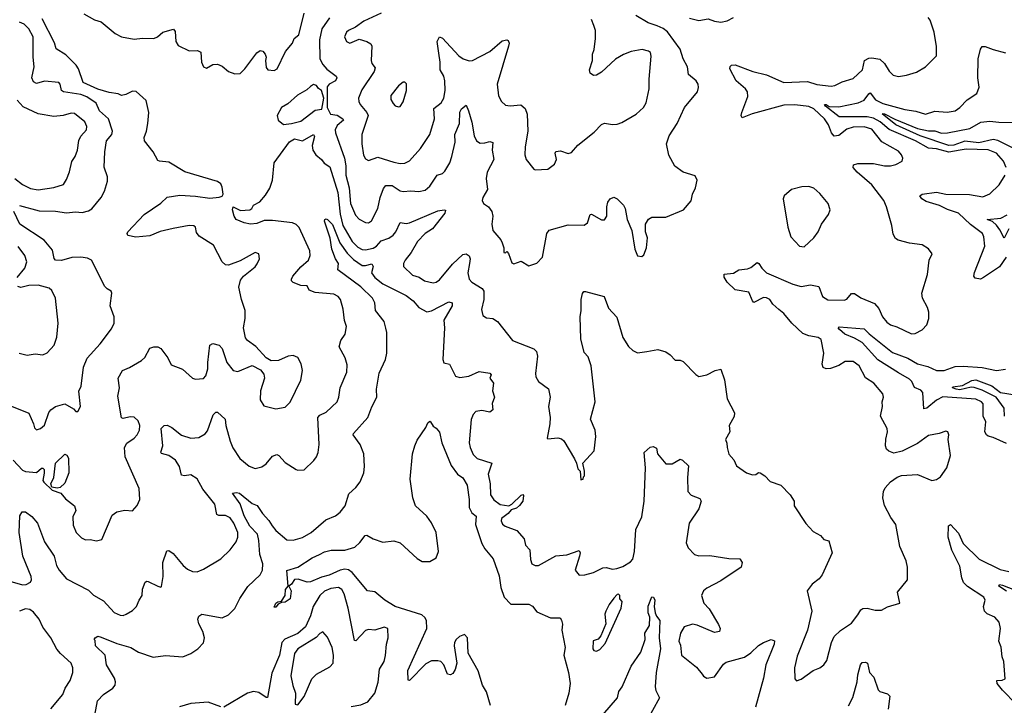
# Model space of a CAD drawing. Extents: x 1468344 to 1613994, y 525695 to 643861.
# Tile 265 of 427: x 1565587 to 1571847, y 589277 to 593634. Entities that reach past the tile are written whole.
import ezdxf

# ---------------------------------------------------------------- set-up
doc = ezdxf.new("R2010")
doc.units = 0

msp = doc.modelspace()

# ---------------------------------------------------------------- linework, layer by layer
at = {"layer": '0CON10XD'}
for points in [[(1565995, 593671.9), (1566062.6, 593632.6), (1566105, 593620), (1566195, 593546.4), (1566235, 593524.6), (1566315, 593511.2), (1566367.4, 593517.4), (1566440, 593515), (1566463.3, 593525), (1566497.5, 593555), (1566565, 593573.8), (1566575, 593560), (1566579.2, 593495), (1566595, 593469.7), (1566665, 593435.4), (1566718.3, 593438.3), (1566737.9, 593427.9), (1566743.3, 593365), (1566756.2, 593335), (1566775, 593326), (1566815, 593350), (1566845, 593350.8), (1566875, 593339.2), (1566915, 593305.8), (1566955, 593289.4), (1566988, 593292), (1567019.3, 593320.7), (1567095, 593423.8), (1567115, 593437.5), (1567133.6, 593433.6), (1567148, 593415), (1567153.8, 593395), (1567150, 593375), (1567155, 593330), (1567163.8, 593315), (1567205, 593310.8), (1567225, 593320.8), (1567277.8, 593432.2), (1567322, 593485), (1567332, 593515), (1567361.7, 593538.3), (1567396.5, 593675)], [(1567557.1, 593645), (1567507.3, 593575), (1567493.4, 593506.6), (1567496.3, 593386.3), (1567515, 593349.2), (1567539.5, 593319.5), (1567598.8, 593275), (1567604, 593265), (1567594, 593245), (1567555, 593224.5), (1567542.4, 593207.6), (1567542.1, 593075), (1567563.8, 593033.8), (1567605, 593027.1), (1567640.8, 593005), (1567646, 592995), (1567605, 592962.2), (1567593.8, 592935), (1567594.5, 592915), (1567652.2, 592755), (1567661.1, 592705), (1567660.8, 592645), (1567682.2, 592565), (1567690.3, 592465), (1567721.8, 592391.8), (1567745, 592365.5), (1567785, 592345.6), (1567805, 592343.1), (1567824.7, 592355.3), (1567863.8, 592435), (1567878.4, 592505), (1567899.4, 592560.6), (1567915, 592580.9), (1567955, 592580.8), (1568005, 592546.5), (1568025, 592541.1), (1568073.8, 592546.2), (1568125, 592541.1), (1568165, 592550.6), (1568195.6, 592575), (1568241.2, 592645), (1568274.5, 592655.5), (1568289.2, 592670.8), (1568322.1, 592725), (1568333.6, 592765), (1568354.7, 592855), (1568352.8, 592905), (1568382.4, 592975), (1568385, 593046), (1568395, 593067.1), (1568425, 593090), (1568440.9, 593055), (1568461.9, 592981.9), (1568476.6, 592896.6), (1568490.6, 592865), (1568515, 592850), (1568545, 592850.9), (1568575, 592860.6), (1568594.2, 592854.2), (1568591.8, 592805), (1568601.2, 592745), (1568558.8, 592665), (1568553.5, 592625), (1568562.2, 592555), (1568532.5, 592505), (1568528, 592485), (1568535, 592466.7), (1568568, 592445), (1568589.4, 592415), (1568594.6, 592385), (1568589.6, 592335), (1568595.6, 592295), (1568645.4, 592235.4), (1568654.4, 592215), (1568664, 592185), (1568664, 592154), (1568675, 592152.5), (1568685, 592160), (1568695, 592147.5), (1568715, 592088.8), (1568727.7, 592082.3), (1568775, 592100), (1568825, 592070), (1568875, 592086.2), (1568910, 592125), (1568937.5, 592275), (1568953.1, 592296.9), (1569075, 592330), (1569175, 592328.8), (1569197.3, 592342.7), (1569214, 592395), (1569222.3, 592397.7), (1569285, 592362.9), (1569305, 592361.2), (1569319.2, 592385), (1569319.2, 592445), (1569326, 592475), (1569340, 592495), (1569365, 592506.2), (1569385, 592496.2), (1569425, 592456), (1569437.1, 592435), (1569449.2, 592365), (1569479.2, 592295), (1569498.8, 592175), (1569515, 592132.5), (1569541.7, 592128.3), (1569555, 592140), (1569571.2, 592185), (1569577.7, 592247.7), (1569566.2, 592285), (1569566.4, 592333.6), (1569584, 592366), (1569605, 592380), (1569695, 592379.2), (1569806.2, 592425), (1569855, 592482.5), (1569864.3, 592525.7), (1569883.8, 592565), (1569893.3, 592615), (1569880.7, 592640.7), (1569805, 592664), (1569752.1, 592702.1), (1569715, 592772.5), (1569700, 592845), (1569715.8, 592895), (1569766.4, 592973.6), (1569814, 593075), (1569895.7, 593175), (1569902.7, 593202.7), (1569900.8, 593225), (1569888, 593245), (1569838.6, 593285), (1569833.1, 593335), (1569804.7, 593384.7), (1569785, 593447.5), (1569705, 593556.9), (1569677.5, 593577.5), (1569639.4, 593595), (1569582.9, 593615), (1569505, 593660.4)], [(1567884.2, 593675), (1567776, 593625), (1567722.5, 593587.5), (1567676.7, 593565), (1567664.3, 593555), (1567653.1, 593525), (1567665, 593496.2), (1567685, 593484.3), (1567745, 593509.2), (1567793.3, 593495), (1567820, 593480), (1567826.9, 593465), (1567821.1, 593375), (1567826.4, 593356.4), (1567847.7, 593327.7), (1567841.5, 593305), (1567762.1, 593187.9), (1567741.5, 593135), (1567742.5, 593115), (1567751.8, 593095), (1567794.8, 593044.8), (1567801.7, 593025), (1567763.3, 592905), (1567761.5, 592845), (1567772.1, 592772.1), (1567785, 592749.2), (1567805, 592739.2), (1567865, 592760), (1567965, 592728), (1568005, 592720.4), (1568035, 592722.1), (1568065, 592737.8), (1568135, 592814.4), (1568194.4, 592905), (1568223.5, 593005), (1568220.9, 593069.1), (1568266.7, 593105), (1568283.8, 593135), (1568293.1, 593185), (1568290, 593245), (1568282.7, 593275), (1568261.3, 593315), (1568260.8, 593365), (1568250.8, 593420.8), (1568241.8, 593495), (1568255, 593524.2), (1568275, 593516), (1568379.2, 593405), (1568406.2, 593386.2), (1568445, 593372.5), (1568466, 593375), (1568575, 593432.1), (1568655, 593499.4), (1568685, 593506.2), (1568691.7, 593501.7), (1568698.1, 593485), (1568695.5, 593465), (1568623.1, 593225), (1568631.1, 593151.1), (1568649.2, 593115), (1568675, 593090.8), (1568705, 593085.6), (1568773.2, 593093.2), (1568800.5, 593070.5), (1568812.8, 593032.8), (1568818.5, 592925), (1568800.5, 592825), (1568799.2, 592775), (1568806.7, 592745), (1568855, 592683.3), (1568865, 592678.8), (1568945, 592683.8), (1568987.1, 592715), (1568999.6, 592745), (1568991.9, 592785), (1568995, 592796.7), (1569025, 592800.6), (1569075, 592784.2), (1569095, 592790), (1569135, 592836.2), (1569240, 592920), (1569285, 592967.1), (1569305.7, 592975.7), (1569355, 592967.1), (1569385, 592969.4), (1569415, 592980.6), (1569506.8, 593033.2), (1569552.9, 593075), (1569570, 593105), (1569590, 593195), (1569589.4, 593255), (1569602, 593402), (1569596.7, 593425), (1569585, 593433.8), (1569545, 593443.8), (1569475, 593430.8), (1569425, 593413.1), (1569375, 593382.2), (1569285, 593299.5), (1569255, 593282.5), (1569235, 593278.8), (1569214, 593295), (1569210, 593315), (1569228.2, 593375), (1569228.1, 593415), (1569238.5, 593445), (1569248.2, 593515), (1569247.3, 593565), (1569237.4, 593597.4), (1569221.4, 593635)], [(1565585, 592452.7), (1565711.1, 592418.9), (1565815, 592417.5), (1565885, 592407.5), (1565942.7, 592412.7), (1565985, 592409.2), (1566025, 592419.2), (1566045, 592431.2), (1566105, 592503.3), (1566127.1, 592545), (1566145, 592607.5), (1566144.5, 592635), (1566123.2, 592696.8), (1566127.7, 592795), (1566138.7, 592865), (1566172.1, 592905), (1566178.2, 592925), (1566151.1, 593005), (1566094.8, 593054.8), (1566073.6, 593103.6), (1566015, 593144.7), (1565975, 593157.7), (1565865, 593175.5), (1565852.7, 593185), (1565844, 593225), (1565835.7, 593235.7), (1565745, 593244), (1565695, 593229.2), (1565675, 593239.1), (1565665.3, 593265), (1565679.3, 593335), (1565673.2, 593395), (1565672.7, 593525), (1565644.5, 593575), (1565615, 593606.2), (1565585, 593618.8)], [(1567377.5, 591447.5), (1567355, 591486.2), (1567325, 591500.8), (1567295, 591496), (1567232.7, 591467.3), (1567185, 591466), (1567155, 591485.8), (1567088, 591558), (1567034.5, 591594.5), (1567022.5, 591612.5), (1567010, 591675), (1567020.5, 591735), (1567020.6, 591785), (1566996.9, 591855), (1566979.5, 591935), (1566991.8, 591978.2), (1567009.2, 592005), (1567085, 592064), (1567097.6, 592082.4), (1567111.2, 592115), (1567107.5, 592145), (1567085, 592153.8), (1566988.8, 592101.2), (1566915, 592074.3), (1566895.5, 592075.5), (1566875.4, 592095.4), (1566820.2, 592200.2), (1566728.8, 592258.8), (1566712.2, 592282.2), (1566704.3, 592315), (1566695, 592323.1), (1566665, 592325.4), (1566563.1, 592306.9), (1566481.1, 592288.9), (1566415, 592259.4), (1566325, 592252), (1566275, 592263.3), (1566270, 592275), (1566273.8, 592285), (1566377.5, 592395), (1566485, 592468.6), (1566525, 592505.8), (1566605, 592519.2), (1566705, 592513.1), (1566795, 592499.5), (1566855, 592505.6), (1566875, 592513.1), (1566880.9, 592525), (1566875, 592568.8), (1566865, 592591.5), (1566845, 592605.8), (1566637.8, 592667.8), (1566535, 592728), (1566475, 592734.2), (1566465, 592740), (1566435, 592793.3), (1566380, 592865), (1566378.9, 592885), (1566394.3, 592925), (1566402.5, 592975), (1566408.9, 593045), (1566390.9, 593120.9), (1566326.6, 593176.6), (1566305, 593180), (1566261.6, 593158.4), (1566235, 593152.3), (1566213.1, 593163.1), (1566155, 593172.3), (1566085, 593193), (1565991.5, 593235), (1565960.8, 593320.8), (1565945.8, 593345.8), (1565881.3, 593411.3), (1565818.8, 593448.8), (1565807.8, 593487.7), (1565729.6, 593639.6)], [(1569845, 593644.5), (1569905, 593629.5), (1569965, 593640), (1570005, 593624.4), (1570045, 593618.6), (1570085, 593627.1), (1570125, 593648.6)], [(1570915, 589851.4), (1570935, 589884.4), (1570947.5, 589892.5), (1570974.6, 589894.6), (1571025, 589880.5), (1571065, 589880.8), (1571105, 589902.5), (1571183.3, 589926.7), (1571168, 589995), (1571230.8, 590075), (1571230.8, 590155), (1571222.5, 590195), (1571183.1, 590285), (1571156.7, 590425), (1571125, 590470), (1571086.1, 590546.1), (1571074.2, 590595), (1571078.1, 590635), (1571090.2, 590659.8), (1571123, 590697), (1571165, 590727.1), (1571193.2, 590736.8), (1571295, 590743.3), (1571385, 590706.2), (1571415, 590711.2), (1571441.2, 590728.8), (1571481.2, 590785), (1571504, 590865), (1571490.8, 590965), (1571493.3, 590995), (1571486.7, 591015), (1571475, 591018.8), (1571432.5, 591005), (1571365, 590992.5), (1571295, 590940.6), (1571197.4, 590892.6), (1571145, 590879.2), (1571112.1, 590892.1), (1571098.8, 590905), (1571091.2, 590925), (1571092.7, 590967.3), (1571103.8, 591015), (1571101.2, 591035), (1571060, 591115), (1571072, 591175), (1571070, 591205), (1571079.2, 591235), (1571075, 591256.2), (1571017.5, 591325), (1570965, 591356.9), (1570925, 591434.2), (1570885, 591462.2), (1570835, 591461.9), (1570793.8, 591436.2), (1570741.9, 591418.1), (1570715, 591415.5), (1570695, 591424.4), (1570689.1, 591445), (1570700, 591515), (1570682.1, 591602.1), (1570663.4, 591613.4), (1570603.9, 591623.9), (1570565, 591640.4), (1570495.2, 591705.2), (1570445, 591766), (1570412.6, 591792.6), (1570375.9, 591825.9), (1570355.6, 591855), (1570335, 591867.1), (1570315, 591867.5), (1570255, 591836.2), (1570245, 591846.7), (1570223.4, 591903.4), (1570135, 591916.2), (1570085, 591966.7), (1570065, 591997.5), (1570065, 592016.2), (1570125, 592023.8), (1570160, 592045), (1570215, 592050), (1570235, 592058.8), (1570275, 592091.2), (1570286.7, 592085), (1570304.4, 592054.4), (1570335, 592024.3), (1570502.9, 591952.9), (1570555, 591937.8), (1570615, 591950), (1570667.4, 591937.4), (1570691.2, 591875), (1570725, 591854.2), (1570829.1, 591850.9), (1570845, 591858), (1570875, 591894.3), (1570895, 591893.3), (1570935, 591866.5), (1571020.7, 591830.7), (1571048.8, 591798.8), (1571073.1, 591745), (1571100.8, 591710.8), (1571124, 591694), (1571162.9, 591682.9), (1571257.3, 591637.3), (1571279.7, 591640.3), (1571325, 591662.9), (1571354.2, 591695), (1571367.5, 591735), (1571365.9, 591775.9), (1571358, 591805), (1571326.9, 591865), (1571323.1, 591895), (1571359.2, 592015), (1571368.8, 592105), (1571387.5, 592145), (1571365, 592177.5), (1571325, 592203.3), (1571245, 592214.2), (1571173, 592233), (1571154.3, 592244.3), (1571140.3, 592270.3), (1571132, 592325), (1571098.6, 592445), (1571080, 592485), (1571005.3, 592585.3), (1570910.6, 592665), (1570886.9, 592695), (1570888.6, 592711.4), (1570915, 592719.1), (1571015, 592720), (1571085, 592704.4), (1571124.2, 592704.2), (1571156.8, 592713.2), (1571196.7, 592735), (1571201.2, 592755), (1571193.8, 592775), (1571175, 592798), (1571068.3, 592858.3), (1571005, 592938.9), (1570955, 592953.7), (1570885, 592950), (1570845, 592937.3), (1570795, 592897.8), (1570765, 592893.1), (1570747.8, 592915), (1570729.1, 592965), (1570704.1, 593005), (1570635, 593067.7), (1570605, 593082.6), (1570515, 593093.2), (1570445, 593091.4), (1570243.3, 593036.7), (1570180.8, 593010.8), (1570174.3, 593024.3), (1570177.1, 593045), (1570215.7, 593145), (1570214.5, 593175), (1570201.1, 593195), (1570142.2, 593245), (1570102, 593322), (1570103.8, 593336.2), (1570112.5, 593345), (1570135, 593347.1), (1570247.5, 593305), (1570335, 593283.1), (1570445, 593235.5), (1570595, 593241.2), (1570655, 593223.1), (1570745, 593210.5), (1570770, 593215), (1570815, 593238.1), (1570885, 593260), (1570945, 593316.2), (1570957.1, 593375), (1570985, 593389.1), (1571005, 593391.5), (1571055, 593382.9), (1571084.7, 593354.7), (1571115, 593306), (1571140.9, 593280.9), (1571175, 593274), (1571225, 593281.9), (1571289.1, 593300.9), (1571346.7, 593335), (1571416.2, 593405), (1571416.1, 593463.9), (1571401.2, 593555), (1571375, 593630), (1571361.7, 593648.3)], [(1571858.5, 592695), (1571841.5, 592735), (1571797.9, 592785), (1571745, 592807.6), (1571605, 592811.2), (1571565.7, 592805), (1571495, 592792.5), (1571415, 592813.7), (1571365, 592818), (1571282.8, 592865), (1571115, 592935.7), (1571057, 592985), (1571015, 593009.1), (1570975, 593017.4), (1570797.5, 593017.5), (1570710.6, 593085), (1570704.4, 593095), (1570714.6, 593095.4), (1570733.1, 593083.1), (1570795, 593079.3), (1570918.6, 593105), (1570955, 593123.2), (1570985, 593163.6), (1570995, 593168.5), (1571028.2, 593125), (1571075, 593100.9), (1571215, 593062.5), (1571285, 593053.6), (1571345, 593034.5), (1571405, 593052.5), (1571484.5, 593045.5), (1571535, 593055.6), (1571565, 593075.7), (1571610.8, 593125), (1571671.2, 593165), (1571687.1, 593205), (1571677.5, 593265), (1571680, 593385), (1571695, 593446.7), (1571705, 593464), (1571725, 593464.4), (1571775, 593444.5), (1571854, 593424)], [(1567265, 592968.2), (1567315, 592974.5), (1567375, 592989.1), (1567465, 593058.9), (1567507.1, 593065), (1567520.8, 593135), (1567505.4, 593185), (1567487.4, 593197.4), (1567475, 593216), (1567455, 593221.2), (1567435, 593210), (1567411.7, 593188.3), (1567353.1, 593155), (1567291.2, 593098.8), (1567250.6, 593075), (1567224.5, 593025), (1567231.2, 592995), (1567265, 592968.2)], [(1567995, 593080), (1568005, 593083.3), (1568025, 593112.5), (1568046, 593185), (1568046.4, 593226.4), (1568035, 593237.5), (1568025, 593236.7), (1567995, 593213.8), (1567947.3, 593152.7), (1567945.9, 593125.9), (1567961.2, 593101.2), (1567975, 593086.7), (1567995, 593080)], [(1565555.4, 592625.4), (1565605, 592586.7), (1565655, 592561.1), (1565705, 592553.5), (1565805, 592566.7), (1565865, 592587.1), (1565885, 592617.5), (1565903.4, 592666.6), (1565918, 592732), (1565940, 592765), (1565954.4, 592805), (1565964.1, 592865.9), (1565976.1, 592893.9), (1566010.9, 592935), (1566014.5, 592955), (1566001.5, 592985), (1565935, 593038.2), (1565915, 593040), (1565863.9, 593026.1), (1565805, 593019.1), (1565705, 593035.6), (1565610.2, 593080.2), (1565572.1, 593122.1)], [(1571898.7, 592818.7), (1571843.7, 592846.4), (1571805, 592867), (1571775, 592873), (1571685, 592851), (1571595, 592861.2), (1571525, 592836.8), (1571495, 592835.3), (1571311.2, 592895), (1571157.5, 592965), (1571070.8, 593035), (1571085, 593035.7), (1571150.8, 593000.8), (1571295, 592942.7), (1571365, 592927.9), (1571405, 592926.9), (1571446.9, 592913.1), (1571485, 592915.3), (1571626.6, 592943.4), (1571697.6, 592982.4), (1571755, 592989), (1571812.8, 592982.8), (1571915, 592980.8)], [(1565525, 590065.4), (1565605, 590042.1), (1565628.8, 590045), (1565655, 590059.2), (1565661.8, 590075), (1565660.4, 590095), (1565606.6, 590225), (1565584.2, 590375), (1565588.7, 590481.3), (1565603.1, 590506.9), (1565625, 590506.2), (1565665, 590476), (1565700, 590435), (1565744.5, 590315), (1565807.3, 590225), (1565821.9, 590165), (1565838.6, 590135), (1565885, 590080), (1566025, 590009.2), (1566057.4, 589977.4), (1566120, 589940), (1566187.4, 589867.4), (1566225, 589848.9), (1566245, 589848.1), (1566265, 589855.7), (1566305, 589878.6), (1566330, 589905), (1566345.8, 589945), (1566365.8, 589974.2), (1566368.1, 590015), (1566385, 590060), (1566395, 590066.2), (1566405, 590063.8), (1566465, 590033.8), (1566485, 590027.5), (1566488.3, 590031.7), (1566499.4, 590095), (1566497.8, 590185), (1566521.9, 590258.1), (1566535, 590260), (1566562, 590242), (1566625.6, 590165), (1566655, 590141.9), (1566686.3, 590126.3), (1566715, 590125.6), (1566755, 590142.2), (1566865, 590208.1), (1566925, 590265.6), (1566964.4, 590315), (1566974.6, 590345), (1566973.9, 590375), (1566949.1, 590435), (1566925, 590467.9), (1566895, 590483.2), (1566853.2, 590483.2), (1566839.6, 590489.6), (1566828.5, 590555), (1566750.5, 590650.5), (1566715, 590716.7), (1566675, 590741.5), (1566635, 590736.2), (1566615, 590740), (1566603.6, 590795), (1566578.5, 590835), (1566535, 590864.5), (1566488.1, 590878.1), (1566484.3, 590885), (1566496.2, 590925), (1566485.6, 591035), (1566505, 591054.4), (1566525, 591056.9), (1566555, 591041.9), (1566615, 590993.5), (1566675, 590974.6), (1566725, 590978.1), (1566767.2, 591002.8), (1566780.5, 591020.5), (1566816.5, 591123.5), (1566835, 591140.8), (1566845, 591140), (1566892.9, 591095), (1566897.8, 591055), (1566924.5, 590955), (1566943.1, 590913.1), (1566987.1, 590845), (1567045, 590795.6), (1567085, 590781.4), (1567127, 590793), (1567155, 590810.6), (1567195, 590859.4), (1567221.2, 590871.2), (1567235, 590864.2), (1567275, 590820.6), (1567345, 590776), (1567355, 590771.2), (1567395, 590773.8), (1567456.8, 590833.2), (1567475, 590856.7), (1567485.6, 590884.4), (1567491.9, 590935), (1567483.5, 591105), (1567495, 591120), (1567535, 591140), (1567605, 591206.2), (1567615.5, 591234.5), (1567623.5, 591295), (1567666.5, 591395), (1567669.6, 591439.6), (1567655.5, 591485), (1567617.8, 591555), (1567627.8, 591595), (1567656.2, 591635), (1567665.8, 591685), (1567652.4, 591722.4), (1567644.5, 591795), (1567627.5, 591855), (1567611.2, 591875), (1567585, 591890.6), (1567465, 591900.5), (1567428, 591915), (1567415, 591941.9), (1567375, 591945.5), (1567325, 591964.4), (1567315.7, 591975), (1567314.4, 591985), (1567324.5, 592005), (1567375, 592063.1), (1567422.7, 592105), (1567434.6, 592135), (1567431.3, 592165), (1567364.1, 592314.1), (1567345, 592332.2), (1567322.1, 592342.1), (1567195, 592358.2), (1567141.3, 592358.7), (1567095, 592338.9), (1567055, 592334.5), (1567013.4, 592343.4), (1566963.5, 592363.5), (1566951.6, 592385), (1566939.5, 592425), (1566945, 592444.5), (1566991.2, 592421.2), (1567050, 592425), (1567063.8, 592435), (1567074.5, 592455.5), (1567113.5, 592476.5), (1567150.3, 592519.7), (1567176.4, 592563.6), (1567195.3, 592614.7), (1567204.8, 592725), (1567301.9, 592858.1), (1567335, 592877.4), (1567385, 592863.5), (1567455, 592903.5), (1567461.5, 592891.5), (1567446.6, 592835), (1567450, 592805), (1567470, 592775), (1567506.4, 592746.4), (1567521.8, 592721.8), (1567558.7, 592698.7), (1567608.9, 592535), (1567625, 592398), (1567642, 592325), (1567700.8, 592225), (1567737.7, 592187.7), (1567763.9, 592173.9), (1567785, 592170.8), (1567835, 592182.7), (1567855, 592195.4), (1567885, 592229.6), (1567935, 592246.1), (1567962.5, 592265), (1567978.8, 592285), (1568005, 592345.8), (1568045, 592339.6), (1568065, 592342.9), (1568245, 592420), (1568286, 592426), (1568293.3, 592423.3), (1568288.9, 592405), (1568211.5, 592305), (1568164.3, 592275.7), (1568115.4, 592225), (1568076.5, 592153.5), (1568036.9, 592105), (1568027.5, 592085), (1568028, 592065), (1568085, 592011.1), (1568127.5, 591997.5), (1568160, 591975), (1568215, 591961.4), (1568235, 591965.8), (1568255, 591981.4), (1568338.8, 592081.2), (1568405, 592142.5), (1568425, 592146.9), (1568445, 592134), (1568451.5, 592115), (1568447.1, 592085), (1568435.5, 592025), (1568445.5, 591985), (1568460.8, 591965), (1568526.6, 591926.6), (1568538.6, 591908.6), (1568537.8, 591855), (1568522.7, 591792.7), (1568532.5, 591755), (1568555, 591738.8), (1568595, 591734), (1568625, 591716), (1568720, 591595), (1568855, 591541.9), (1568871.9, 591525), (1568878.5, 591495), (1568865.7, 591385), (1568869.4, 591365), (1568885.5, 591335.5), (1568948.9, 591288.9), (1568959.4, 591235), (1568950, 591175), (1568960, 591105), (1568958, 591065), (1568940, 590975), (1568945, 590970), (1569007.7, 590977.7), (1569031.2, 590971.2), (1569047, 590957), (1569113.6, 590843.6), (1569127.5, 590815), (1569135, 590780), (1569150, 590765), (1569155, 590710), (1569170, 590715), (1569171.7, 590728.3), (1569177.5, 590735), (1569177.5, 590765), (1569167.5, 590815), (1569240, 590895), (1569249.2, 590985), (1569245.6, 591025.6), (1569216, 591095), (1569245.7, 591205), (1569220.4, 591435), (1569202.1, 591492.1), (1569175, 591518.8), (1569154.6, 591605.4), (1569150.5, 591745), (1569157.1, 591785), (1569157.1, 591855), (1569166, 591894), (1569174.2, 591905.8), (1569185, 591906.2), (1569303.9, 591873.9), (1569330.3, 591800.3), (1569384.2, 591744.2), (1569420.6, 591615), (1569458, 591558), (1569485, 591531.4), (1569515, 591517.1), (1569575, 591525.8), (1569645, 591537.5), (1569694.2, 591524.2), (1569723.3, 591505), (1569755, 591470), (1569785, 591470), (1569805, 591462.5), (1569885, 591378.6), (1569905, 591367.1), (1569955, 591376), (1570007.5, 591405), (1570045, 591412.5), (1570068.1, 591345), (1570084.3, 591225), (1570130.6, 591135), (1570128.7, 591111.3), (1570098.1, 591055), (1570101.2, 591015), (1570073.3, 590965), (1570083, 590943), (1570083.8, 590915), (1570095, 590873.3), (1570126.7, 590836.7), (1570145, 590798.8), (1570207.5, 590755), (1570245, 590742.5), (1570266.4, 590743.6), (1570285, 590756.7), (1570295, 590753.3), (1570325, 590734.2), (1570358.9, 590698.9), (1570426.4, 590676.4), (1570486.2, 590615), (1570510, 590575), (1570510, 590545), (1570585, 590432.5), (1570631.2, 590381.2), (1570677.5, 590355), (1570700, 590330), (1570731.4, 590321.4), (1570753.1, 590245), (1570689.4, 590105), (1570669.4, 590080.6), (1570624.3, 590045.7), (1570593.8, 590005), (1570622.2, 589875), (1570594.5, 589755), (1570530.2, 589589.8), (1570513.3, 589515), (1570514, 589444), (1570525, 589433.3), (1570555, 589442.5), (1570631.9, 589498.1), (1570674.5, 589515.5), (1570700, 589535), (1570717.4, 589562.6), (1570747.7, 589675), (1570765.3, 589714.7), (1570805, 589752.2), (1570875, 589798.6), (1570915, 589851.4)], [(1571859.1, 592125), (1571816.2, 592063.8), (1571715, 591995.8), (1571695, 591986), (1571661.7, 591991.7), (1571653.3, 592005), (1571656.7, 592026.7), (1571723.1, 592195), (1571716.5, 592255), (1571707.8, 592275), (1571631.5, 592331.5), (1571555, 592405.4), (1571485, 592428.2), (1571433.8, 592453.8), (1571349.1, 592479.1), (1571322.5, 592495), (1571310, 592515), (1571325, 592525.4), (1571415, 592538.8), (1571475, 592524.7), (1571625, 592522.2), (1571711.1, 592508.9), (1571755, 592526.9), (1571814.7, 592585.3), (1571851.5, 592645)], [(1570575, 592191.2), (1570635, 592246.7), (1570663.8, 592285), (1570683.8, 592335), (1570730, 592395), (1570738.8, 592425), (1570726.2, 592465), (1570675, 592528.8), (1570635, 592563.8), (1570605, 592574.2), (1570559.2, 592570.8), (1570494.1, 592555.9), (1570447.5, 592515), (1570441.2, 592495), (1570470, 592315), (1570490, 592255), (1570543.8, 592195), (1570575, 592191.2)], [(1565525, 591182.5), (1565645, 591132.5), (1565676, 591065), (1565680.5, 591040.5), (1565695, 591027.5), (1565720, 591035), (1565745, 591057.5), (1565772.5, 591137.5), (1565784.5, 591155.5), (1565815, 591175.8), (1565875, 591192.5), (1565930, 591160), (1565945, 591143.8), (1565957.5, 591145), (1565973.3, 591175), (1565964.2, 591274.2), (1565977.8, 591305), (1565993.4, 591425), (1566016.2, 591483.8), (1566098.1, 591575), (1566170.3, 591669.7), (1566188, 591705), (1566188.1, 591745), (1566162.9, 591815), (1566173.3, 591895), (1566168, 591908), (1566142.7, 591922.7), (1566128.9, 591938.9), (1566044, 592105), (1566017.7, 592117.7), (1565975, 592124), (1565918.3, 592121.7), (1565853.7, 592103.7), (1565815, 592105.8), (1565805.6, 592115.6), (1565795, 592169.2), (1565743.5, 592233.5), (1565588.1, 592335), (1565550.8, 592415)], [(1566064.5, 589214.5), (1566080.9, 589305), (1566119.5, 589345), (1566179.5, 589385), (1566193.1, 589405), (1566196.1, 589425), (1566189.5, 589449.5), (1566138.2, 589535), (1566130.4, 589595), (1566068.4, 589655), (1566067.7, 589687.7), (1566060, 589695), (1566067.5, 589705), (1566083.9, 589716.1), (1566105, 589710), (1566205, 589668.9), (1566294.6, 589644.6), (1566343.3, 589615), (1566435, 589582), (1566515, 589594.2), (1566625, 589585.8), (1566675, 589606), (1566718.8, 589635), (1566755.7, 589674.3), (1566762, 589705), (1566750.6, 589745), (1566726.1, 589793.9), (1566720, 589825), (1566726.2, 589843.8), (1566745, 589856), (1566875, 589832.9), (1566915, 589852), (1566955, 589892), (1566987.3, 589955), (1567037.4, 590032.6), (1567116.5, 590105), (1567131.8, 590135), (1567132.7, 590175), (1567113.4, 590235), (1567107.8, 590325), (1567098.1, 590365), (1567049.6, 590415), (1567015, 590480.9), (1566988, 590558), (1566940, 590625), (1566965, 590629.4), (1566985, 590624.5), (1567065, 590560), (1567096, 590546), (1567130, 590495), (1567171.8, 590451.8), (1567192.7, 590417.3), (1567215, 590387.1), (1567285, 590329.4), (1567325, 590325.6), (1567385, 590342.9), (1567440, 590375), (1567533.3, 590455), (1567595, 590480.8), (1567625, 590503.8), (1567656, 590545), (1567679.5, 590620.5), (1567725, 590661.2), (1567752.7, 590697.3), (1567774.2, 590755), (1567780, 590795), (1567774.4, 590875), (1567752.2, 590935), (1567706.2, 590995), (1567708.8, 591005), (1567801.4, 591105), (1567825, 591173.3), (1567858.6, 591235), (1567855.6, 591285.6), (1567872.5, 591387.5), (1567913.1, 591475), (1567922.2, 591515), (1567921.4, 591645), (1567914.5, 591674.5), (1567903.5, 591715), (1567850, 591785), (1567845.4, 591835), (1567830, 591865), (1567756.4, 591936.4), (1567608.8, 592045), (1567614.3, 592085), (1567594.5, 592115), (1567572.5, 592175), (1567561.5, 592245), (1567525, 592353.3), (1567526.7, 592365), (1567535, 592369.2), (1567545, 592364), (1567575, 592332.2), (1567622, 592215), (1567669.9, 592149.9), (1567709.4, 592109.4), (1567765, 592072.5), (1567785, 592071.2), (1567825, 592083.3), (1567833.8, 592065), (1567823.5, 592025), (1567843.9, 591995), (1567895.5, 591955.5), (1568045, 591881.6), (1568088, 591848)], [(1571874.7, 592305), (1571845, 592245.8), (1571819.1, 592299.1), (1571797.4, 592327.4), (1571771.4, 592351.4), (1571736.7, 592365), (1571825, 592372.5), (1571865.4, 592394.6)], [(1565571.5, 591995), (1565620, 592055), (1565632.2, 592095), (1565620.5, 592135), (1565578.3, 592191.7)], [(1565584.1, 591514.1), (1565635, 591502.9), (1565685, 591511.4), (1565735, 591504.3), (1565762.7, 591517.3), (1565805.5, 591564.5), (1565823.2, 591616.8), (1565831.4, 591705), (1565814.4, 591865), (1565792.4, 591912.4), (1565775, 591928.2), (1565705, 591946), (1565645, 591944.7), (1565595, 591931.8), (1565575, 591938.1)], [(1568088, 591848), (1568124.6, 591805), (1568175, 591777.1), (1568205, 591782.9), (1568315, 591840.8), (1568336.2, 591835), (1568337.1, 591815), (1568284.5, 591725), (1568288, 591675), (1568276.8, 591475), (1568284.1, 591454.1), (1568320.6, 591445), (1568358.5, 591368.5), (1568385, 591360.6), (1568441.7, 591368.3), (1568507.7, 591397.7), (1568575, 591387.5), (1568585, 591377.5), (1568576.7, 591355), (1568600, 591325), (1568592.5, 591275), (1568605.6, 591235), (1568590.8, 591195), (1568595.8, 591155), (1568575, 591140.6), (1568525, 591151.1), (1568487.5, 591145), (1568470, 591125), (1568457.3, 591092.7), (1568443.9, 590945), (1568450.4, 590915), (1568470.6, 590870.6), (1568494.7, 590844.7), (1568588.9, 590815), (1568565.3, 590745), (1568579.1, 590685), (1568579.5, 590615), (1568602.2, 590582.2), (1568642.3, 590552.3), (1568696.1, 590543.9), (1568715, 590554.5), (1568775, 590612.5), (1568785.6, 590615.6), (1568790, 590610), (1568786.3, 590575), (1568765, 590546.9), (1568745, 590530.7), (1568711.6, 590518.4), (1568692.5, 590495), (1568651.1, 590465), (1568648.6, 590448.6), (1568657.6, 590427.6), (1568673.8, 590415), (1568747.5, 590387.5), (1568794, 590335), (1568803.3, 590295), (1568831.2, 590265), (1568834.1, 590204.1), (1568843.3, 590175), (1568865, 590166), (1568885, 590166), (1568995, 590225.7), (1569065, 590233.1), (1569145, 590261.2), (1569150, 590245), (1569146.7, 590225), (1569119.2, 590135), (1569145, 590103.3), (1569180, 590105), (1569235, 590120), (1569295, 590150.6), (1569315, 590152.5), (1569355, 590142), (1569383.9, 590146.1), (1569420.7, 590159.3), (1569470.9, 590189.1), (1569485.5, 590204.5), (1569496.7, 590255), (1569504, 590395), (1569542, 590475), (1569556.3, 590573.6), (1569566.5, 590785), (1569556.4, 590883.6), (1569595, 590917.5), (1569615, 590922.5), (1569635, 590911.2), (1569642.9, 590875), (1569695, 590812), (1569735, 590810.8), (1569785, 590841.4), (1569800, 590835), (1569838.9, 590798.9), (1569832.5, 590725), (1569834.4, 590635), (1569855, 590611.4), (1569911.4, 590591.4), (1569918.6, 590575), (1569904.3, 590525), (1569843.8, 590435), (1569825, 590310), (1569837.7, 590277.7), (1569876.7, 590235), (1569905, 590225.7), (1569975, 590229.7), (1570095, 590208.9), (1570165, 590206.7), (1570180, 590185), (1570174, 590155), (1570045, 590068.2), (1569955, 590021.9), (1569935, 590004), (1569921.9, 589975), (1569937.1, 589925), (1569970.6, 589890.6), (1570030.8, 589790.8), (1570040, 589765), (1570035.8, 589745), (1570005, 589739.5), (1569895, 589786.2), (1569865, 589793.5), (1569812, 589775), (1569788.1, 589735), (1569778, 589685), (1569788.6, 589658.6), (1569794.5, 589594.5), (1569889.7, 589519.7), (1569925.6, 589475.6), (1569935, 589461.2), (1569955, 589448.8), (1570005, 589458.8), (1570062.1, 589537.9), (1570078.9, 589551.1), (1570195, 589581.9), (1570235, 589609.4), (1570283, 589657), (1570315, 589676.4), (1570365, 589694.3), (1570385.7, 589685.7), (1570384.4, 589665), (1570330.8, 589535), (1570315, 589450), (1570264.7, 589265.3)], [(1571861.1, 590941.1), (1571775, 590979.5), (1571745, 590987.1), (1571733.5, 590995), (1571723.2, 591015), (1571728.6, 591078.6), (1571711.8, 591115), (1571711.9, 591191.9), (1571702.2, 591205), (1571665, 591222.5), (1571455, 591237.6), (1571415, 591215.3), (1571355, 591165.4), (1571335, 591160.8), (1571329.6, 591265), (1571315, 591278.7), (1571276.2, 591296.2), (1571258.8, 591335), (1571245, 591349.5), (1571175, 591389.8), (1571043.4, 591473.4), (1570942.4, 591582.4), (1570895, 591610), (1570833.6, 591635), (1570798.9, 591665), (1570791.4, 591675), (1570797.7, 591682.3), (1570955, 591669.1), (1570986.9, 591636.9), (1571135, 591519.2), (1571232.4, 591482.4), (1571295, 591446.7), (1571360.4, 591430.4), (1571415, 591403.9), (1571465, 591403.8), (1571535, 591430.5), (1571585, 591432.2), (1571705, 591423.8), (1571796.2, 591403.8), (1571855, 591413.3)], [(1565545, 590834.6), (1565605, 590770.7), (1565625, 590762.7), (1565693.9, 590756.1), (1565725, 590783.1), (1565735, 590782.9), (1565741.9, 590775), (1565742.7, 590752.7), (1565733.5, 590705), (1565740.9, 590695), (1565794.2, 590645), (1565848.8, 590625), (1565878.3, 590588.3), (1565935.7, 590545), (1565943.1, 590515), (1565924.4, 590475), (1565927.7, 590422.3), (1565947.1, 590375), (1565980.2, 590340.2), (1566005, 590328.6), (1566035, 590330.8), (1566075, 590322), (1566109.2, 590330.8), (1566174.5, 590485.5), (1566205, 590506), (1566255, 590516.2), (1566305, 590513.3), (1566333.6, 590546.4), (1566350, 590585), (1566346, 590655), (1566257.8, 590855), (1566253.6, 590915), (1566267.9, 590942.1), (1566315.8, 590975), (1566334.3, 590995), (1566347.8, 591025), (1566350.5, 591055), (1566340.5, 591085), (1566315, 591108.2), (1566288.9, 591111.1), (1566245, 591099.2), (1566234.5, 591104.5), (1566210.9, 591240.9), (1566221.1, 591295), (1566212.9, 591355), (1566241.2, 591405), (1566285, 591422.9), (1566361.7, 591468.3), (1566382.5, 591487.5), (1566415, 591547.5), (1566440, 591555), (1566465, 591555.8), (1566485, 591544.4), (1566528.2, 591485), (1566550, 591440), (1566623.2, 591413.2), (1566685, 591356.7), (1566705, 591348.8), (1566755, 591353.8), (1566770.3, 591369.7), (1566783.1, 591415), (1566782.5, 591455), (1566796.2, 591565), (1566815, 591576), (1566855, 591565.7), (1566874.3, 591545), (1566905, 591456.2), (1566945, 591404.2), (1566975, 591398), (1567065, 591435.6), (1567118.9, 591408.9), (1567140.3, 591380.3), (1567144.3, 591355), (1567118.5, 591275), (1567115, 591217.5), (1567139.3, 591179.3), (1567215, 591161.4), (1567275, 591170.6), (1567306.3, 591203.6), (1567375, 591342.5), (1567384.2, 591405), (1567377.5, 591447.5)], [(1571847.9, 591115), (1571846.6, 591165), (1571794.9, 591234.9), (1571705, 591280.1), (1571655, 591297), (1571635, 591298.5), (1571565, 591282.7), (1571541.4, 591285), (1571518.1, 591295), (1571519.3, 591300.7), (1571581.8, 591308.2), (1571639.4, 591340.6), (1571665, 591346), (1571767.5, 591307.5), (1571823.1, 591265), (1571915, 591250)], [(1568580, 589275), (1568555, 589363.3), (1568530, 589405), (1568502.9, 589495), (1568439.1, 589609.1), (1568434.6, 589704.6), (1568415.9, 589725.9), (1568383.1, 589715), (1568362.2, 589695), (1568352.3, 589675), (1568348.9, 589655), (1568365.7, 589545), (1568355.7, 589504.3), (1568341.7, 589478.3), (1568325, 589470), (1568307.5, 589475), (1568283.1, 589535), (1568265, 589554.4), (1568245, 589560), (1568205, 589558.5), (1568168.9, 589541.1), (1568065, 589434), (1568057.5, 589437.5), (1568055, 589498.8), (1568176.3, 589765), (1568173.4, 589815), (1568162.4, 589835), (1568142.7, 589852.7), (1567974.2, 589904.2), (1567907.9, 589945), (1567845, 589998.2), (1567797.5, 590005), (1567701.7, 590121.7), (1567677.5, 590137.5), (1567655, 590142.1), (1567623.6, 590136.4), (1567555, 590103.6), (1567505, 590091.1), (1567435, 590061.2), (1567415, 590060), (1567357.5, 590077.5), (1567334.6, 590075.4), (1567315, 590046.2), (1567297.5, 590035), (1567313.5, 590005), (1567306.1, 589953.9), (1567275, 589931.8), (1567250.8, 589929.2), (1567230.7, 589919.3), (1567215, 589901.2), (1567205, 589900), (1567216.2, 589925), (1567227.5, 589935), (1567251.2, 589938.8), (1567275.4, 589974.6), (1567276.4, 590013.6), (1567293.3, 590035), (1567286, 590134), (1567354.6, 590155.4), (1567446, 590215), (1567494, 590236), (1567525, 590252.5), (1567567.2, 590262.8), (1567655, 590263.5), (1567717.5, 590282.5), (1567749.4, 590310.6), (1567783.8, 590355), (1567795, 590358), (1567835, 590334), (1567895, 590313.8), (1567965, 590322.5), (1568005, 590310), (1568115, 590210), (1568145, 590190.6), (1568195, 590190.6), (1568234.3, 590215), (1568249.1, 590255), (1568234.5, 590375), (1568205.4, 590435.4), (1568175, 590478.8), (1568103.8, 590545), (1568086.7, 590595), (1568069.2, 590715), (1568084.3, 590875), (1568100, 590925), (1568115, 590961.2), (1568168.4, 591041.6), (1568182.5, 591072.5), (1568195, 591082.5), (1568199.3, 591079.3), (1568215, 591050), (1568235, 591037.5), (1568255, 591012.5), (1568271.4, 590945), (1568330.7, 590800.7), (1568369.5, 590745), (1568405, 590722), (1568431.8, 590675), (1568445.2, 590585.2), (1568443.9, 590533.9), (1568460.7, 590500.7), (1568488.6, 590478.6), (1568485.6, 590425), (1568525, 590305.5), (1568545, 590270.9), (1568598, 590208), (1568635, 590099.2), (1568645, 590026), (1568666.2, 589965), (1568710.4, 589920.4), (1568825, 589920), (1568846.6, 589906.6), (1568875, 589871.4), (1568962.1, 589832.1), (1569022.9, 589832.9), (1569032.7, 589817.3), (1569038, 589792), (1569034.6, 589755), (1569054.6, 589645), (1569046.1, 589595), (1569076.7, 589485), (1569085.9, 589415.9), (1569077.5, 589355), (1569054.7, 589275)], [(1565825, 590656.9), (1565792.3, 590662.3), (1565785.8, 590685), (1565803.3, 590725), (1565815.8, 590815), (1565875, 590871.9), (1565887.4, 590867.4), (1565897.1, 590847.1), (1565899.3, 590755), (1565875, 590689.4), (1565845, 590661.9), (1565825, 590656.9)], [(1571922.9, 589285), (1571835, 589372.5), (1571802, 589415), (1571800, 589435), (1571833, 589437), (1571852.5, 589445), (1571843.8, 589555), (1571834.1, 589584.1), (1571826.8, 589646.8), (1571812.5, 589685), (1571822, 589765), (1571814, 589805), (1571786.4, 589836.4), (1571738.3, 589858.3), (1571721.4, 589875), (1571714.4, 589905), (1571725.6, 589945), (1571717.1, 589965), (1571612.1, 590032.1), (1571588.3, 590058.3), (1571576.9, 590086.9), (1571565, 590162), (1571513.5, 590263.5), (1571489.4, 590345), (1571492.9, 590417.1), (1571505, 590426.2), (1571555, 590371.2), (1571584.7, 590304.7), (1571686.3, 590206.3), (1571820.1, 590140.1), (1571875, 590128.2)], [(1567695, 589270), (1567755, 589279.4), (1567800.9, 589299.1), (1567844.3, 589355), (1567865.4, 589424.6), (1567874.4, 589505.6), (1567903.8, 589555), (1567913, 589593), (1567918.8, 589665), (1567928.8, 589705), (1567927.5, 589765), (1567905, 589772.5), (1567845.9, 589754.1), (1567805, 589758), (1567785, 589752.5), (1567725, 589687.1), (1567715, 589688), (1567674.7, 589895), (1567649.2, 589985), (1567635, 590011.9), (1567615, 590024.6), (1567565, 590019.5), (1567525, 590001.6), (1567495, 589973.9), (1567452.5, 589905), (1567435.6, 589845), (1567404.3, 589775), (1567356, 589734), (1567273, 589697), (1567254.5, 589675.5), (1567239.8, 589595), (1567189.9, 589480.1), (1567162.7, 589327.3), (1567155, 589325.6), (1567107.9, 589357.9), (1567074.2, 589364.2), (1567035, 589353.7), (1566885, 589264.3)], [(1571861.4, 590001.4), (1571811.4, 590035), (1571816.1, 590043.9), (1571835, 590041.2), (1571961, 589991)], [(1569255, 589621.2), (1569275, 589632.5), (1569309.7, 589670.3), (1569410.8, 589895), (1569416.7, 589936.7), (1569403, 589953), (1569402.5, 589975), (1569395, 589982.5), (1569385, 589980), (1569365, 589956.7), (1569335, 589916.7), (1569313.8, 589875), (1569306.7, 589855), (1569313.3, 589795), (1569281.2, 589718.8), (1569265, 589696.7), (1569233.6, 589686.4), (1569231.2, 589635), (1569237.5, 589625), (1569255, 589621.2)], [(1569255, 589168.6), (1569387.3, 589325), (1569396.8, 589365), (1569417.7, 589395), (1569474.2, 589525), (1569536.4, 589615), (1569563.8, 589695), (1569561.9, 589735), (1569591.2, 589785), (1569593.6, 589836.4), (1569581.9, 589865), (1569583, 589907), (1569605, 589966.7), (1569616, 589965), (1569624.2, 589945), (1569620, 589905), (1569626.2, 589865), (1569635, 589843.3), (1569657.5, 589815), (1569653.2, 589705), (1569660, 589635), (1569632.5, 589485), (1569627.7, 589395), (1569630.3, 589370.3), (1569655.6, 589325), (1569565, 589162.9)], [(1565785.9, 589254.1), (1565860.8, 589345), (1565875.7, 589385), (1565908.6, 589435), (1565925.8, 589485.8), (1565924.2, 589515), (1565914.2, 589545), (1565846.9, 589605), (1565824.2, 589634.2), (1565786.2, 589705), (1565735, 589774.4), (1565711.8, 589825), (1565675, 589868.4), (1565651.9, 589885), (1565625, 589889.8), (1565585, 589875.2)], [(1567355, 589280), (1567395, 589332.5), (1567444, 589445), (1567474.6, 589475.4), (1567558.9, 589521.1), (1567580, 589545), (1567581.4, 589595), (1567574.3, 589645), (1567545, 589708.8), (1567515, 589744), (1567495, 589734.2), (1567471.5, 589708.5), (1567354.8, 589635.2), (1567334.7, 589605), (1567311.2, 589465), (1567323.2, 589403.2), (1567340.8, 589355), (1567337.5, 589285), (1567355, 589280)], [(1570856.6, 589273.4), (1570884.2, 589325.8), (1570911.9, 589425), (1570915, 589470), (1570932.5, 589535), (1570942.2, 589547.8), (1570965, 589551.2), (1570976.2, 589545), (1570990, 589485), (1571016.7, 589455), (1571044.2, 589374.2), (1571055, 589363.8), (1571105, 589349.2), (1571118.6, 589335), (1571108.6, 589251.4)], [(1566865, 589266.3), (1566785, 589295.9), (1566675, 589287.7), (1566603.6, 589266.4)]]:
    msp.add_lwpolyline(points, dxfattribs=at)

doc.saveas('drawing.dxf')
